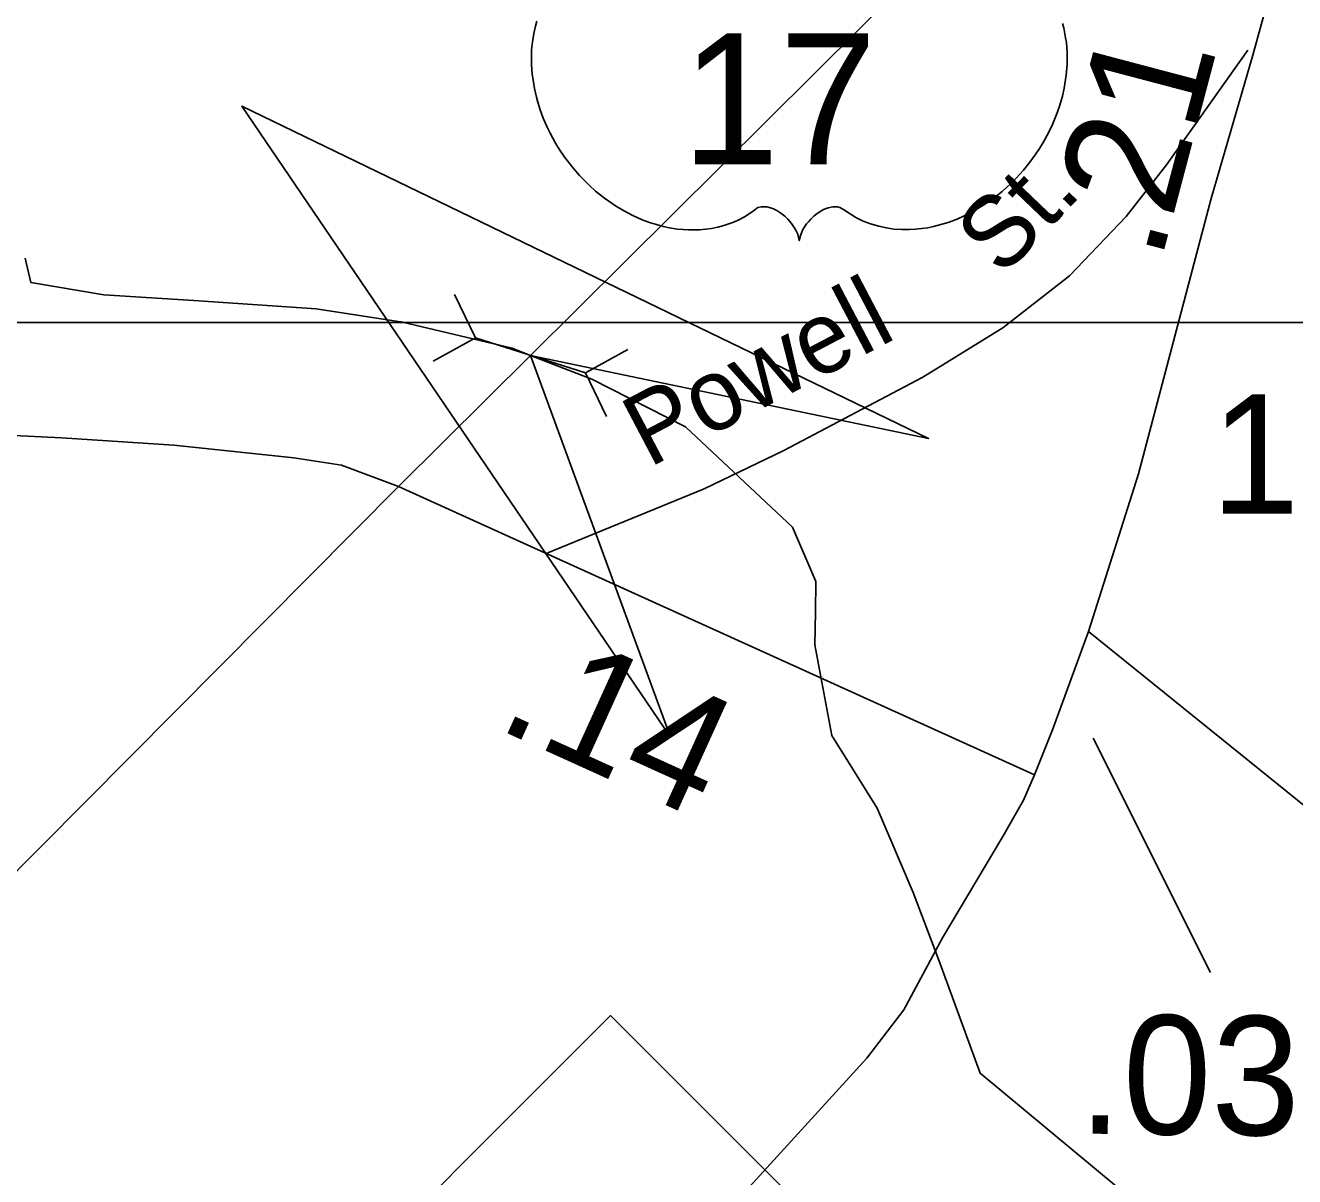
# Model space of a CAD drawing. Extents: x 2104537 to 2336408, y 34176 to 229611.
# Drawn here: x 2184296 to 2185627, y 79551 to 80758 of the extents above; entities that cross this region are included whole.
import ezdxf

# ---------------------------------------------------------------- set-up
doc = ezdxf.new("R2010")
doc.units = 0
for name, color, linetype in [('Exist Hydrographic Misc Water Feature', 7, 'Continuous'), ('Exist Road Non-System Type 51', 7, 'Continuous'), ('Exist Road Non-System Type 51 Label', 7, 'Continuous'), ('Exist Road Primary NC Attributed', 7, 'Continuous'), ('Exist Road Primary NC Mileage Hundredths English Label', 7, 'Continuous'), ('Exist Road Primary NC Shield CELL', 7, 'Continuous'), ('Exist Road Primary US Attributed', 7, 'Continuous'), ('Exist Road Primary US Shield CELL', 7, 'Continuous'), ('Exist Road Primary US Shield Number Label', 7, 'Continuous'), ('Exist Road Secondary Mileage Hundredths English Label', 7, 'Continuous'), ('Exist Road Secondary Structure Culvert Attributed CELL', 7, 'Continuous'), ('Exist Road Secondary Structure Culvert CELL', 7, 'Continuous'), ('Exist Road Secondary Type 51 Attributed', 7, 'Continuous'), ('Exist Road Secondary Type 51 Number Label', 7, 'Continuous'), ('Map Preparation Inset Cut Line', 7, 'Continuous')]:
    doc.layers.add(name, color=color, linetype=linetype)

msp = doc.modelspace()

# ---------------------------------------------------------------- linework, layer by layer
at = {"layer": 'Exist Hydrographic Misc Water Feature'}
msp.add_lwpolyline([(2184295.6, 80514.2), (2184301.5, 80488.5), (2184378, 80475.7), (2184472.3, 80469.7), (2184600.5, 80461.1), (2184691.3, 80447), (2184806.2, 80419.8), (2184825.5, 80412.1), (2184889.8, 80387.3), (2184987.8, 80337.3), (2185100.2, 80231.9), (2185124.8, 80174.8), (2185124.2, 80142.6), (2185123.6, 80108.6), (2185141.4, 80013.2), (2185188.8, 79937.1), (2185226.7, 79848.5), (2185253.8, 79777.5), (2185296.9, 79659.1), (2185536.9, 79459.7)], dxfattribs=at)
at = {"layer": 'Exist Road Non-System Type 51'}
msp.add_lwpolyline([(2184842, 80204.3), (2185007.4, 80272.1), (2185091.2, 80312.5), (2185237, 80389.1), (2185320.7, 80441.2), (2185390.6, 80495.7), (2185450.2, 80557.8), (2185492.3, 80612.1), (2185577.6, 80732.2)], dxfattribs=at)
at = {"layer": 'Exist Road Primary NC Attributed'}
for points in [[(2184686.9, 80274.7), (2184627.3, 80296.8), (2184577.2, 80304.7), (2184451.5, 80318.1), (2184333.5, 80325.7), (2184177.4, 80333.3), (2184053.7, 80348.5), (2183941.5, 80380.9), (2183838.7, 80417.1), (2183755, 80453.2), (2183718, 80474.1)], [(2185353.8, 79972.1), (2184686.9, 80274.7)], [(2183880.9, 78241.7), (2184492.2, 78910), (2184817.1, 79273.1), (2185044.2, 79528), (2185178.1, 79674.7), (2185216.8, 79725.7), (2185257.6, 79801.2), (2185320.8, 79907.3), (2185342.6, 79945.6), (2185353.8, 79972.1)]]:
    msp.add_lwpolyline(points, dxfattribs=at)
at = {"layer": 'Exist Road Primary NC Shield CELL'}
msp.add_lwpolyline([(2184576.4, 79386.5), (2184909.4, 79719.5), (2185242.4, 79386.5), (2184909.4, 79053.5)], close=True, dxfattribs=at)
at = {"layer": 'Exist Road Primary US Attributed'}
for points in [[(2184686.9, 80274.7), (2184825.5, 80412.1), (2185619.5, 81201.1)], [(2181572.8, 77667.8), (2181732.7, 77720.2), (2181826.5, 77756.7), (2181906.3, 77791), (2182002.3, 77837.3), (2182052, 77863.6), (2182131.9, 77903.7), (2182279.5, 77988.2), (2182423.3, 78078.6), (2182526, 78155.8), (2182613.8, 78225.2), (2182784.8, 78370.8), (2182988.2, 78574.3), (2183228.7, 78803.8), (2183936, 79518.2), (2184686.9, 80274.7)]]:
    msp.add_lwpolyline(points, dxfattribs=at)
at = {"layer": 'Exist Road Primary US Shield CELL'}
msp.add_lwpolyline([(2185383.4, 80760.4), (2185384.7, 80755.7), (2185386.6, 80745.3), (2185387.4, 80740.2), (2185388.2, 80730), (2185388.2, 80717.7), (2185387.3, 80706), (2185385.1, 80692.4), (2185383.3, 80684.2), (2185380.5, 80674.7), (2185377.8, 80666.5), (2185372.9, 80654.4), (2185368.6, 80645.6), (2185363, 80635.3), (2185359.2, 80629.1), (2185354.8, 80622.4), (2185349.2, 80614.8), (2185342.6, 80606.6), (2185334.8, 80598), (2185328.5, 80591.7), (2185320.2, 80584.2), (2185315.2, 80580.1), (2185308, 80574.7), (2185298.2, 80568.2), (2185288.5, 80562.6), (2185280.3, 80558.4), (2185273, 80555.2), (2185263.6, 80551.6), (2185247.9, 80547.3), (2185242.2, 80546.1), (2185235.4, 80545.1), (2185229.1, 80544.5), (2185223, 80544.1), (2185214.7, 80544.1), (2185206.4, 80544.7), (2185198.7, 80545.9), (2185190.6, 80547.6), (2185182.1, 80550.1), (2185174.4, 80553.1), (2185166.6, 80556.9), (2185153.5, 80565.2), (2185149.7, 80567.2), (2185147.5, 80567.8), (2185142.5, 80568), (2185137.7, 80567), (2185132.8, 80565.1), (2185129.8, 80563.5), (2185125.9, 80560.9), (2185122.9, 80558.6), (2185119.3, 80555.1), (2185116.8, 80552.2), (2185114.8, 80550), (2185111.1, 80544.1), (2185109.8, 80541.3), (2185108.4, 80537.8), (2185107.2, 80532.5), (2185105.6, 80539.2), (2185103.6, 80543.5), (2185101.3, 80547.3), (2185099, 80550.6), (2185095.3, 80554.9), (2185092, 80558.1), (2185087.9, 80561.4), (2185083.7, 80564), (2185080.3, 80565.7), (2185077.1, 80566.9), (2185073.3, 80567.9), (2185070.2, 80568.1), (2185067.6, 80568), (2185064, 80567.2), (2185059.2, 80563.8), (2185054.7, 80560.6), (2185049.7, 80557.6), (2185043.8, 80554.4), (2185039.5, 80552.4), (2185034.3, 80550.4), (2185028.3, 80548.4), (2185021.8, 80546.7), (2185015.1, 80545.4), (2185009.2, 80544.4), (2185002.8, 80543.9), (2184997.1, 80543.7), (2184991.2, 80543.7), (2184985.6, 80544.2), (2184979.1, 80544.7), (2184971.1, 80545.9), (2184964.4, 80547.4), (2184957.4, 80549.3), (2184950.2, 80551.6), (2184942.5, 80554.5), (2184932.8, 80558.7), (2184926.1, 80562.2), (2184915.5, 80568.3), (2184903, 80576.9), (2184893.7, 80584.5), (2184886.8, 80590.7), (2184876.7, 80601), (2184870.7, 80607.7), (2184861.4, 80619.8), (2184855.5, 80628.5), (2184851.6, 80634.9), (2184846, 80645.2), (2184842.8, 80651.7), (2184838.8, 80661.1), (2184835.7, 80669.7), (2184833, 80677.9), (2184831.6, 80683.1), (2184829.6, 80692.2), (2184828.4, 80698.7), (2184827.2, 80707.5), (2184826.5, 80716.9), (2184826.4, 80725.5), (2184826.6, 80732.6), (2184827.4, 80741), (2184828.8, 80749.8), (2184830.5, 80757.4), (2184832.1, 80762.9)], dxfattribs=at)
at = {"layer": 'Exist Road Secondary Mileage Hundredths English Label'}
msp.add_line((2185415.6, 80010.5), (2185538.4, 79764.9), dxfattribs=at)
at = {"layer": 'Exist Road Secondary Structure Culvert Attributed CELL'}
msp.add_lwpolyline([(2184972.2, 80011.7), (2184522.8, 80673.6), (2185242.9, 80325.1), (2184825.5, 80412.1)], close=True, dxfattribs=at)
at = {"layer": 'Exist Road Secondary Structure Culvert CELL'}
for p, q in [((2184745.8, 80476.1), (2184767.9, 80430.4)), ((2184723.5, 80405.9), (2184767.9, 80430.4)), ((2184767.9, 80430.4), (2184883.1, 80393.7)), ((2184927.6, 80418.3), (2184883.1, 80393.7)), ((2184905.2, 80348), (2184883.1, 80393.7))]:
    msp.add_line(p, q, dxfattribs=at)
at = {"layer": 'Exist Road Secondary Type 51 Attributed'}
for points in [[(2185410.7, 80122.3), (2185462.9, 80287.9), (2185539.2, 80576.6), (2185583.1, 80727.1), (2185633.2, 80910.6), (2185661.6, 80998.4), (2185664.7, 81046.2), (2185655.4, 81110.9), (2185637, 81163.3), (2185619.5, 81201.1)], [(2185353.8, 79972.1), (2185372.8, 80019.2), (2185410.7, 80122.3)], [(2185410.7, 80122.3), (2185867.3, 79753.8), (2186752.4, 79062.3), (2186787.8, 79022.8), (2186803.9, 78971.9), (2186808.6, 78891), (2186815.5, 78824), (2186827, 78793.9), (2186852.5, 78763.9), (2187589.6, 78178.9), (2187936.3, 77880.7), (2188114.2, 77711.9), (2188698.7, 77076.3)]]:
    msp.add_lwpolyline(points, dxfattribs=at)
at = {"layer": 'Map Preparation Inset Cut Line'}
for points in [[(2187500, 80446.6), (2163450.2, 80446.6), (2163450.2, 99632.1), (2187500, 99632.1)], [(2116896.5, 80445.9), (2116896.5, 37235.7), (2173491, 37235.7), (2173491, 50351.3), (2187500, 54765.8), (2187500, 55964.5), (2187500, 80446.6)]]:
    msp.add_lwpolyline(points, close=True, dxfattribs=at)

# ---------------------------------------------------------------- texts
at = {"layer": 'Exist Road Non-System Type 51 Label'}
for s, rotation, p in [('St.', 46.2086, (2185320.1, 80493.3)), ('Powell ', 27.7048, (2184949.6, 80293.7))]:
    msp.add_text(s, height=75, rotation=rotation, dxfattribs=at).set_placement(p)
at = {"layer": 'Exist Road Primary NC Mileage Hundredths English Label'}
msp.add_text('.14', height=125, rotation=335.5974, dxfattribs=at).set_placement((2184787.4, 80021.9))
at = {"layer": 'Exist Road Primary US Shield Number Label'}
msp.add_text('17', height=137.5, dxfattribs=at).set_placement((2184984, 80612.6))
at = {"layer": 'Exist Road Secondary Mileage Hundredths English Label'}
for s, rotation, p in [('.21', 75.2064, (2185486.2, 80508.7)), ('.03', 359.4961, (2185399.6, 79595.7))]:
    msp.add_text(s, height=125, rotation=rotation, dxfattribs=at).set_placement(p)
at = {"layer": 'Exist Road Secondary Type 51 Number Label'}
msp.add_text('1173', height=125, dxfattribs=at).set_placement((2185539, 80246.2))

doc.saveas('drawing.dxf')
